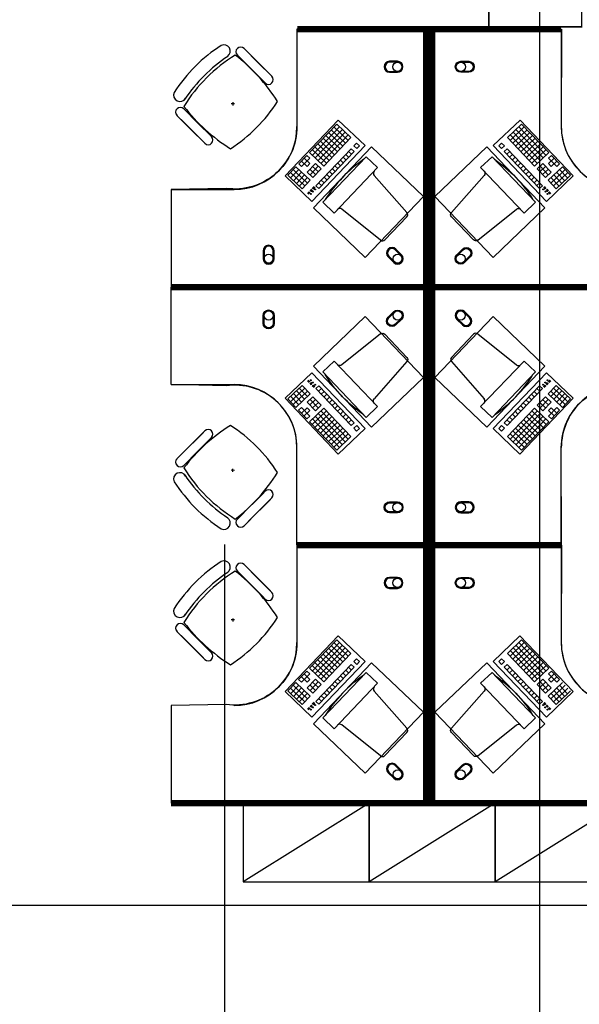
# Model space of a CAD drawing. Header units: millimetres. Extents: x -312551 to 250764, y -35891 to 59426.
# Tile 298 of 316: x 131078 to 134633, y 43382 to 49640. Entities that reach past the tile are written whole.
import ezdxf

# ---------------------------------------------------------------- set-up
doc = ezdxf.new("R2010")
doc.units = ezdxf.units.MM
doc.header["$LTSCALE"] = 2.5
for name, color, linetype in [('FO-00 - FURN$0$FURNITURE', 22, 'Continuous'), ('FO-00 - FURN$0$SP-01$0$FIT-OUT$0$FURNITURE', 22, 'Continuous'), ('NF-AS BUILT', 7, 'Continuous'), ('NF-GRIDS', 252, 'Continuous')]:
    doc.layers.add(name, color=color, linetype=linetype)

# ---------------------------------------------------------------- blocks, each defined once
blk = doc.blocks.new('FO-00 - FURN$0$SP-01$0$FIT-OUT$0$PC')
at = {"layer": 'FO-00 - FURN$0$SP-01$0$FIT-OUT$0$FURNITURE', "linetype": 'Continuous'}
for p, q in [((241.8, -93.1), (98, -236.8)), ((268.8, -92), (509.4, -294.6)), ((96.9, -263.9), (299.5, -504.5))]:
    blk.add_line(p, q, dxfattribs=at)
blk.add_lwpolyline([(276, -553.9), (346.7, -624.6), (629.5, -341.8), (558.8, -271)], close=True, dxfattribs=at)
for centre, radius, start, end in [((255.9, -107.2), 20, 49.89909, 135), ((112.2, -251), 20, 135, 220.10091), ((522.3, -279.3), 20, 229.89909, 315), ((-109.9, 114.8), 864, 303.17791, 326.82209), ((284.2, -517.4), 20, 315, 40.10091)]:
    blk.add_arc(centre, radius, start, end, dxfattribs=at)
blk = doc.blocks.new('FO-00 - FURN$0$cab-800')
at = {"layer": 'FO-00 - FURN$0$FURNITURE', "color": 9}
blk.add_line((0, 0), (800, 500), dxfattribs=at)
at = {"layer": 'FO-00 - FURN$0$FURNITURE'}
blk.add_lwpolyline([(0, 0), (800, 0), (800, 500), (0, 500)], close=True, dxfattribs=at)
blk = doc.blocks.new('A$C460568ED')
at = {"layer": 'FO-00 - FURN$0$FURNITURE', "rotation": 177.6335556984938}
for p in [(820, 565.6), (1619.3, 532.6), (2418.6, 499.6)]:
    blk.add_blockref('FO-00 - FURN$0$cab-800', p, dxfattribs=at)

msp = doc.modelspace()

# ---------------------------------------------------------------- linework, layer by layer
at = {"layer": 'FO-00 - FURN$0$FURNITURE'}
for p, q in [((132839.5, 49560.5, 0), (132839.5, 48960.5, 0)), ((134518.6, 49560.5, 0), (134518.6, 48960.5, 0)), ((132503.1, 49457.3, 0), (132591.7, 49368.7, 0)), ((132399.1, 49406.9, 0), (132399.2, 49406.8, 0)), ((132460.7, 49414.8, 0), (132549.3, 49326.2, 0)), ((132628.2, 49247.4, 0), (132486.8, 49388.8, 0)), ((132670.6, 49289.8, 0), (132529.2, 49431.2, 0)), ((132637.9, 49237.6, 0), (132549.3, 49326.2, 0)), ((132680.3, 49280.1, 0), (132591.7, 49368.7, 0)), ((132119.8, 49073.9, 0), (132208.4, 48985.3, 0)), ((132441.7, 49105.4, 0), (132421.7, 49104.4, 0)), ((132432.2, 49114.9, 0), (132431.2, 49094.9, 0)), ((132077.3, 49031.5, 0), (132165.9, 48942.9, 0)), ((132244.8, 48864, 0), (132103.4, 49005.4, 0)), ((132763.6, 48647.2, 0), (133101.9, 49001.7, 0)), ((133101.9, 49001.7, 0), (133271.9, 48839.5, 0)), ((133101.9, 49001.7, 0), (133271.9, 48839.5, 0)), ((133101.9, 49001.7, 0), (133271.9, 48839.5, 0)), ((134256.2, 49001.7, 0), (134086.2, 48839.5, 0)), ((134256.2, 49001.7, 0), (134086.2, 48839.5, 0)), ((134256.2, 49001.7, 0), (134086.2, 48839.5, 0)), ((134594.5, 48647.2, 0), (134256.2, 49001.7, 0)), ((132254.5, 48854.3, 0), (132165.9, 48942.9, 0)), ((132297, 48896.7, 0), (132208.4, 48985.3, 0)), ((133091.9, 48976.8, 0), (132919.3, 48795.9, 0)), ((133110, 48959.5, 0), (132937.4, 48778.6, 0)), ((133128.1, 48942.2, 0), (132955.5, 48761.4, 0)), ((133057.4, 48940.6, 0), (133147.8, 48854.3, 0)), ((133074.6, 48958.7, 0), (133165.1, 48872.4, 0)), ((133091.9, 48976.8, 0), (133182.3, 48890.5, 0)), ((133091.9, 48976.8, 0), (133182.3, 48890.5, 0)), ((133091.9, 48976.8, 0), (133182.3, 48890.5, 0)), ((134266.2, 48976.8, 0), (134175.8, 48890.5, 0)), ((134266.2, 48976.8, 0), (134175.8, 48890.5, 0)), ((134266.2, 48976.8, 0), (134175.8, 48890.5, 0)), ((134283.5, 48958.7, 0), (134193, 48872.4, 0)), ((134300.7, 48940.6, 0), (134210.3, 48854.3, 0)), ((134230, 48942.2, 0), (134402.6, 48761.4, 0)), ((134248.1, 48959.5, 0), (134420.7, 48778.6, 0)), ((134266.2, 48976.8, 0), (134438.8, 48795.9, 0)), ((133146.2, 48925, 0), (132973.6, 48744.1, 0)), ((133164.2, 48907.7, 0), (132991.7, 48726.9, 0)), ((133005.6, 48886.3, 0), (133096, 48800, 0)), ((133182.3, 48890.5, 0), (133009.7, 48709.6, 0)), ((133022.9, 48904.4, 0), (133113.3, 48818.1, 0)), ((133040.1, 48922.5, 0), (133130.6, 48836.2, 0)), ((134175.8, 48890.5, 0), (134348.4, 48709.6, 0)), ((134193.9, 48907.7, 0), (134366.4, 48726.9, 0)), ((134211.9, 48925, 0), (134384.5, 48744.1, 0)), ((134318, 48922.5, 0), (134227.5, 48836.2, 0)), ((134335.2, 48904.4, 0), (134244.8, 48818.1, 0)), ((134352.5, 48886.3, 0), (134262.1, 48800, 0)), ((133271.9, 48839.5, 0), (132933.7, 48485, 0)), ((132936.6, 48814, 0), (133027, 48727.7, 0)), ((132953.8, 48832.1, 0), (133044.3, 48745.8, 0)), ((133184, 48819.8, 0), (132959.6, 48584.6, 0)), ((132971.1, 48850.1, 0), (133061.5, 48763.9, 0)), ((132988.3, 48868.2, 0), (133078.8, 48781.9, 0)), ((133184, 48819.8, 0), (133202.1, 48802.5, 0)), ((133218.5, 48855.9, 0), (133201.2, 48837.9, 0)), ((133201.2, 48837.9, 0), (133219.3, 48820.6, 0)), ((133218.5, 48855.9, 0), (133236.6, 48838.7, 0)), ((133218.5, 48855.9, 0), (133236.6, 48838.7, 0)), ((133218.5, 48855.9, 0), (133236.6, 48838.7, 0)), ((133236.6, 48838.7, 0), (133219.3, 48820.6, 0)), ((134086.2, 48839.5, 0), (134424.4, 48485, 0)), ((134139.6, 48855.9, 0), (134121.5, 48838.7, 0)), ((134139.6, 48855.9, 0), (134121.5, 48838.7, 0)), ((134139.6, 48855.9, 0), (134121.5, 48838.7, 0)), ((134121.5, 48838.7, 0), (134138.8, 48820.6, 0)), ((134156.9, 48837.9, 0), (134138.8, 48820.6, 0)), ((134139.6, 48855.9, 0), (134156.9, 48837.9, 0)), ((134174.1, 48819.8, 0), (134156, 48802.5, 0)), ((134174.1, 48819.8, 0), (134398.5, 48584.6, 0)), ((134369.8, 48868.2, 0), (134279.3, 48781.9, 0)), ((134387, 48850.1, 0), (134296.6, 48763.9, 0)), ((134404.3, 48832.1, 0), (134313.8, 48745.8, 0)), ((134421.5, 48814, 0), (134331.1, 48727.7, 0)), ((132902.1, 48777.8, 0), (132850.3, 48723.5, 0)), ((132920.1, 48760.5, 0), (132868.4, 48706.3, 0)), ((132884.8, 48759.7, 0), (132921, 48725.2, 0)), ((132902.1, 48777.8, 0), (132920.1, 48760.5, 0)), ((132919.3, 48795.9, 0), (133009.7, 48709.6, 0)), ((133202.1, 48802.5, 0), (132977.7, 48567.4, 0)), ((133132.2, 48765.5, 0), (133150.3, 48748.2, 0)), ((133149.5, 48783.6, 0), (133167.6, 48766.3, 0)), ((133166.7, 48801.7, 0), (133184.8, 48784.4, 0)), ((134156, 48802.5, 0), (134380.4, 48567.4, 0)), ((134191.4, 48801.7, 0), (134173.3, 48784.4, 0)), ((134208.6, 48783.6, 0), (134190.5, 48766.3, 0)), ((134225.9, 48765.5, 0), (134207.8, 48748.2, 0)), ((134438.8, 48795.9, 0), (134348.4, 48709.6, 0)), ((134473.3, 48759.7, 0), (134437.1, 48725.2, 0)), ((134456.1, 48777.8, 0), (134438, 48760.5, 0)), ((134438, 48760.5, 0), (134489.7, 48706.3, 0)), ((134456.1, 48777.8, 0), (134507.8, 48723.5, 0)), ((132833, 48705.5, 0), (132781.2, 48651.2, 0)), ((132851.1, 48688.2, 0), (132799.3, 48633.9, 0)), ((132815.8, 48687.4, 0), (132888.1, 48618.3, 0)), ((132833, 48705.5, 0), (132923.4, 48619.2, 0)), ((132850.3, 48723.5, 0), (132868.4, 48706.3, 0)), ((132867.5, 48741.6, 0), (132903.7, 48707.1, 0)), ((132921, 48725.2, 0), (132903.7, 48707.1, 0)), ((132956.3, 48726, 0), (132904.5, 48671.8, 0)), ((132921.8, 48689.9, 0), (132958, 48655.3, 0)), ((132974.4, 48708.8, 0), (132922.6, 48654.5, 0)), ((132939.1, 48707.9, 0), (132975.2, 48673.4, 0)), ((132992.5, 48691.5, 0), (132940.7, 48637.2, 0)), ((132956.3, 48726, 0), (132992.5, 48691.5, 0)), ((133063.2, 48693.2, 0), (133081.3, 48675.9, 0)), ((133080.4, 48711.2, 0), (133098.5, 48694, 0)), ((133097.7, 48729.3, 0), (133115.8, 48712.1, 0)), ((133115, 48747.4, 0), (133133, 48730.2, 0)), ((134243.2, 48747.4, 0), (134225.1, 48730.2, 0)), ((134260.4, 48729.3, 0), (134242.3, 48712.1, 0)), ((134277.7, 48711.2, 0), (134259.6, 48694, 0)), ((134294.9, 48693.2, 0), (134276.8, 48675.9, 0)), ((134401.8, 48726, 0), (134365.6, 48691.5, 0)), ((134365.6, 48691.5, 0), (134417.4, 48637.2, 0)), ((134419.1, 48707.9, 0), (134382.9, 48673.4, 0)), ((134383.7, 48708.8, 0), (134435.5, 48654.5, 0)), ((134436.3, 48689.9, 0), (134400.1, 48655.3, 0)), ((134401.8, 48726, 0), (134453.6, 48671.8, 0)), ((134525.1, 48705.5, 0), (134434.7, 48619.2, 0)), ((134437.1, 48725.2, 0), (134454.4, 48707.1, 0)), ((134490.6, 48741.6, 0), (134454.4, 48707.1, 0)), ((134542.4, 48687.4, 0), (134470, 48618.3, 0)), ((134507.8, 48723.5, 0), (134489.7, 48706.3, 0)), ((134507, 48688.2, 0), (134558.8, 48633.9, 0)), ((134525.1, 48705.5, 0), (134576.9, 48651.2, 0)), ((132933.7, 48485, 0), (132763.6, 48647.2, 0)), ((132781.2, 48651.2, 0), (132853.6, 48582.2, 0)), ((132798.5, 48669.3, 0), (132870.8, 48600.2, 0)), ((132869.2, 48670.9, 0), (132817.4, 48616.7, 0)), ((132887.3, 48653.7, 0), (132835.5, 48599.4, 0)), ((132887.3, 48653.7, 0), (132835.5, 48599.4, 0)), ((132905.4, 48636.4, 0), (132853.6, 48582.2, 0)), ((132905.4, 48636.4, 0), (132853.6, 48582.2, 0)), ((132870, 48635.6, 0), (132906.2, 48601.1, 0)), ((132904.5, 48671.8, 0), (132940.7, 48637.2, 0)), ((133011.4, 48638.9, 0), (133029.5, 48621.6, 0)), ((133028.7, 48657, 0), (133046.7, 48639.7, 0)), ((133045.9, 48675.1, 0), (133064, 48657.8, 0)), ((134312.2, 48675.1, 0), (134294.1, 48657.8, 0)), ((134329.4, 48657, 0), (134311.4, 48639.7, 0)), ((134346.7, 48638.9, 0), (134328.6, 48621.6, 0)), ((134453.6, 48671.8, 0), (134417.4, 48637.2, 0)), ((134424.4, 48485, 0), (134594.5, 48647.2, 0)), ((134488.1, 48635.6, 0), (134451.9, 48601.1, 0)), ((134452.7, 48636.4, 0), (134504.5, 48582.2, 0)), ((134452.7, 48636.4, 0), (134504.5, 48582.2, 0)), ((134470.8, 48653.7, 0), (134522.6, 48599.4, 0)), ((134470.8, 48653.7, 0), (134522.6, 48599.4, 0)), ((134559.6, 48669.3, 0), (134487.3, 48600.2, 0)), ((134488.9, 48670.9, 0), (134540.7, 48616.7, 0)), ((134576.9, 48651.2, 0), (134504.5, 48582.2, 0)), ((132835.5, 48599.4, 0), (132871.7, 48564.9, 0)), ((132852.8, 48617.5, 0), (132888.9, 48583, 0)), ((132923.4, 48619.2, 0), (132871.7, 48564.9, 0)), ((132932, 48561.9, 0), (132922.4, 48551.8, 0)), ((132948, 48578.9, 0), (132937, 48567.4, 0)), ((132949.4, 48577.6, 0), (132938.4, 48566, 0)), ((132950.9, 48576.2, 0), (132939.9, 48564.7, 0)), ((132952.3, 48574.8, 0), (132941.3, 48563.3, 0)), ((132959.6, 48584.6, 0), (132977.7, 48567.4, 0)), ((132976.9, 48602.7, 0), (132995, 48585.5, 0)), ((132994.1, 48620.8, 0), (133012.2, 48603.6, 0)), ((134364, 48620.8, 0), (134345.9, 48603.6, 0)), ((134381.2, 48602.7, 0), (134363.1, 48585.5, 0)), ((134398.5, 48584.6, 0), (134380.4, 48567.4, 0)), ((134405.8, 48574.8, 0), (134416.8, 48563.3, 0)), ((134407.2, 48576.2, 0), (134418.2, 48564.7, 0)), ((134408.7, 48577.6, 0), (134419.7, 48566, 0)), ((134410.1, 48578.9, 0), (134421.1, 48567.4, 0)), ((134426.1, 48561.9, 0), (134435.7, 48551.8, 0)), ((134434.7, 48619.2, 0), (134486.4, 48564.9, 0)), ((134505.4, 48617.5, 0), (134469.2, 48583, 0)), ((134522.6, 48599.4, 0), (134486.4, 48564.9, 0)), ((132039.5, 48560.5, 0), (132439.5, 48560.5, 0)), ((132917.4, 48546.6, 0), (132906.9, 48535.6, 0)), ((132918.8, 48545.2, 0), (132908.4, 48534.2, 0)), ((132920.3, 48543.8, 0), (132909.8, 48532.9, 0)), ((132921.7, 48542.4, 0), (132911.3, 48531.5, 0)), ((132933.4, 48560.5, 0), (132923.8, 48550.4, 0)), ((132934.9, 48559.1, 0), (132925.3, 48549, 0)), ((132936.3, 48557.7, 0), (132926.7, 48547.7, 0)), ((134421.8, 48557.7, 0), (134431.4, 48547.7, 0)), ((134423.2, 48559.1, 0), (134432.8, 48549, 0)), ((134424.7, 48560.5, 0), (134434.3, 48550.4, 0)), ((134436.4, 48542.4, 0), (134446.8, 48531.5, 0)), ((134437.8, 48543.8, 0), (134448.3, 48532.9, 0)), ((134439.3, 48545.2, 0), (134449.7, 48534.2, 0)), ((134440.7, 48546.6, 0), (134451.2, 48535.6, 0)), ((132933.6, 47395.9, 0), (132763.6, 47233.7, 0)), ((133271.9, 47041.4, 0), (132933.6, 47395.9, 0)), ((134086.1, 47041.4, 0), (134424.4, 47395.9, 0)), ((134424.4, 47395.9, 0), (134594.4, 47233.7, 0)), ((132039.5, 47320.5, 0), (132439.5, 47320.5, 0)), ((132835.5, 47281.5, 0), (132871.6, 47316, 0)), ((132923.4, 47261.8, 0), (132871.6, 47316, 0)), ((132917.4, 47334.4, 0), (132906.9, 47345.3, 0)), ((132918.8, 47335.7, 0), (132908.4, 47346.7, 0)), ((132920.3, 47337.1, 0), (132909.8, 47348.1, 0)), ((132921.7, 47338.5, 0), (132911.2, 47349.5, 0)), ((132932, 47319.1, 0), (132922.4, 47329.1, 0)), ((132933.4, 47320.5, 0), (132923.8, 47330.5, 0)), ((132934.9, 47321.8, 0), (132925.3, 47331.9, 0)), ((132936.3, 47323.2, 0), (132926.7, 47333.3, 0)), ((132947.9, 47302, 0), (132936.9, 47313.5, 0)), ((132949.4, 47303.4, 0), (132938.4, 47314.9, 0)), ((132950.8, 47304.7, 0), (132939.8, 47316.3, 0)), ((132952.3, 47306.1, 0), (132941.3, 47317.7, 0)), ((132959.6, 47296.3, 0), (132977.7, 47313.6, 0)), ((133202, 47078.4, 0), (132977.7, 47313.6, 0)), ((134156, 47078.4, 0), (134380.4, 47313.6, 0)), ((134398.5, 47296.3, 0), (134380.4, 47313.6, 0)), ((134405.8, 47306.1, 0), (134416.8, 47317.7, 0)), ((134407.2, 47304.7, 0), (134418.2, 47316.3, 0)), ((134408.7, 47303.4, 0), (134419.7, 47314.9, 0)), ((134410.1, 47302, 0), (134421.1, 47313.5, 0)), ((134421.8, 47323.2, 0), (134431.3, 47333.3, 0)), ((134423.2, 47321.8, 0), (134432.8, 47331.9, 0)), ((134424.6, 47320.5, 0), (134434.2, 47330.5, 0)), ((134426.1, 47319.1, 0), (134435.7, 47329.1, 0)), ((134434.6, 47261.8, 0), (134486.4, 47316, 0)), ((134436.3, 47338.5, 0), (134446.8, 47349.5, 0)), ((134437.8, 47337.1, 0), (134448.2, 47348.1, 0)), ((134439.2, 47335.7, 0), (134449.7, 47346.7, 0)), ((134440.7, 47334.4, 0), (134451.1, 47345.3, 0)), ((134522.6, 47281.5, 0), (134486.4, 47316, 0)), ((132781.2, 47229.7, 0), (132853.6, 47298.8, 0)), ((132798.5, 47211.7, 0), (132870.8, 47280.7, 0)), ((132815.7, 47193.6, 0), (132888.1, 47262.6, 0)), ((132869.2, 47210, 0), (132817.4, 47264.3, 0)), ((132833, 47175.5, 0), (132923.4, 47261.8, 0)), ((132887.2, 47227.3, 0), (132835.5, 47281.5, 0)), ((132887.2, 47227.3, 0), (132835.5, 47281.5, 0)), ((132852.7, 47263.4, 0), (132888.9, 47297.9, 0)), ((132905.3, 47244.5, 0), (132853.6, 47298.8, 0)), ((132905.3, 47244.5, 0), (132853.6, 47298.8, 0)), ((132870, 47245.3, 0), (132906.2, 47279.9, 0)), ((133184, 47061.2, 0), (132959.6, 47296.3, 0)), ((132976.8, 47278.2, 0), (132994.9, 47295.5, 0)), ((132994.1, 47260.1, 0), (133012.2, 47277.4, 0)), ((133011.4, 47242, 0), (133029.5, 47259.3, 0)), ((134174.1, 47061.2, 0), (134398.5, 47296.3, 0)), ((134346.7, 47242, 0), (134328.6, 47259.3, 0)), ((134363.9, 47260.1, 0), (134345.9, 47277.4, 0)), ((134381.2, 47278.2, 0), (134363.1, 47295.5, 0)), ((134525.1, 47175.5, 0), (134434.6, 47261.8, 0)), ((134488.1, 47245.3, 0), (134451.9, 47279.9, 0)), ((134452.7, 47244.5, 0), (134504.5, 47298.8, 0)), ((134452.7, 47244.5, 0), (134504.5, 47298.8, 0)), ((134505.3, 47263.4, 0), (134469.1, 47297.9, 0)), ((134542.3, 47193.6, 0), (134470, 47262.6, 0)), ((134470.8, 47227.3, 0), (134522.6, 47281.5, 0)), ((134470.8, 47227.3, 0), (134522.6, 47281.5, 0)), ((134559.6, 47211.7, 0), (134487.2, 47280.7, 0)), ((134488.9, 47210, 0), (134540.7, 47264.3, 0)), ((134576.8, 47229.7, 0), (134504.5, 47298.8, 0)), ((132763.6, 47233.7, 0), (133101.9, 46879.2, 0)), ((132833, 47175.5, 0), (132781.2, 47229.7, 0)), ((132851.1, 47192.7, 0), (132799.3, 47247, 0)), ((132904.5, 47209.2, 0), (132940.7, 47243.7, 0)), ((132956.3, 47154.9, 0), (132904.5, 47209.2, 0)), ((132921.8, 47191.1, 0), (132957.9, 47225.6, 0)), ((132974.4, 47172.2, 0), (132922.6, 47226.4, 0)), ((132939, 47173, 0), (132975.2, 47207.5, 0)), ((132992.5, 47189.4, 0), (132940.7, 47243.7, 0)), ((132956.3, 47154.9, 0), (132992.5, 47189.4, 0)), ((133028.6, 47223.9, 0), (133046.7, 47241.2, 0)), ((133045.9, 47205.9, 0), (133064, 47223.1, 0)), ((133063.1, 47187.8, 0), (133081.2, 47205, 0)), ((133080.4, 47169.7, 0), (133098.5, 47186.9, 0)), ((134594.4, 47233.7, 0), (134256.1, 46879.2, 0)), ((134277.6, 47169.7, 0), (134259.6, 47186.9, 0)), ((134294.9, 47187.8, 0), (134276.8, 47205, 0)), ((134312.2, 47205.9, 0), (134294.1, 47223.1, 0)), ((134329.4, 47223.9, 0), (134311.3, 47241.2, 0)), ((134365.6, 47189.4, 0), (134417.4, 47243.7, 0)), ((134401.8, 47154.9, 0), (134365.6, 47189.4, 0)), ((134419, 47173, 0), (134382.9, 47207.5, 0)), ((134383.7, 47172.2, 0), (134435.5, 47226.4, 0)), ((134436.3, 47191.1, 0), (134400.1, 47225.6, 0)), ((134401.8, 47154.9, 0), (134453.5, 47209.2, 0)), ((134453.5, 47209.2, 0), (134417.4, 47243.7, 0)), ((134507, 47192.7, 0), (134558.8, 47247, 0)), ((134525.1, 47175.5, 0), (134576.8, 47229.7, 0)), ((132850.2, 47157.4, 0), (132868.3, 47174.7, 0)), ((132902, 47103.1, 0), (132850.2, 47157.4, 0)), ((132867.5, 47139.3, 0), (132903.7, 47173.8, 0)), ((132920.1, 47120.4, 0), (132868.3, 47174.7, 0)), ((132884.8, 47121.2, 0), (132920.9, 47155.7, 0)), ((132920.9, 47155.7, 0), (132903.7, 47173.8, 0)), ((132919.3, 47085, 0), (133009.7, 47171.3, 0)), ((132936.5, 47067, 0), (133027, 47153.3, 0)), ((132953.8, 47048.9, 0), (133044.2, 47135.2, 0)), ((133146.1, 46956, 0), (132973.5, 47136.8, 0)), ((133164.2, 46973.2, 0), (132991.6, 47154.1, 0)), ((133182.3, 46990.5, 0), (133009.7, 47171.3, 0)), ((133097.7, 47151.6, 0), (133115.8, 47168.9, 0)), ((133114.9, 47133.5, 0), (133133, 47150.8, 0)), ((133132.2, 47115.4, 0), (133150.3, 47132.7, 0)), ((134175.7, 46990.5, 0), (134348.3, 47171.3, 0)), ((134193.8, 46973.2, 0), (134366.4, 47154.1, 0)), ((134225.9, 47115.4, 0), (134207.8, 47132.7, 0)), ((134211.9, 46956, 0), (134384.5, 47136.8, 0)), ((134243.1, 47133.5, 0), (134225, 47150.8, 0)), ((134260.4, 47151.6, 0), (134242.3, 47168.9, 0)), ((134404.2, 47048.9, 0), (134313.8, 47135.2, 0)), ((134421.5, 47067, 0), (134331.1, 47153.3, 0)), ((134438.8, 47085, 0), (134348.3, 47171.3, 0)), ((134437.1, 47155.7, 0), (134454.4, 47173.8, 0)), ((134473.3, 47121.2, 0), (134437.1, 47155.7, 0)), ((134437.9, 47120.4, 0), (134489.7, 47174.7, 0)), ((134490.5, 47139.3, 0), (134454.4, 47173.8, 0)), ((134456, 47103.1, 0), (134507.8, 47157.4, 0)), ((134507.8, 47157.4, 0), (134489.7, 47174.7, 0)), ((132902, 47103.1, 0), (132920.1, 47120.4, 0)), ((133091.9, 46904.2, 0), (132919.3, 47085, 0)), ((133110, 46921.4, 0), (132937.4, 47102.3, 0)), ((133128, 46938.7, 0), (132955.5, 47119.6, 0)), ((132971.1, 47030.8, 0), (133061.5, 47117.1, 0)), ((132988.3, 47012.7, 0), (133078.8, 47099, 0)), ((133005.6, 46994.6, 0), (133096, 47080.9, 0)), ((133022.8, 46976.5, 0), (133113.3, 47062.8, 0)), ((133149.4, 47097.3, 0), (133167.5, 47114.6, 0)), ((133166.7, 47079.3, 0), (133184.8, 47096.5, 0)), ((133184, 47061.2, 0), (133202, 47078.4, 0)), ((133201.2, 47043.1, 0), (133219.3, 47060.3, 0)), ((133236.6, 47042.3, 0), (133219.3, 47060.3, 0)), ((134121.5, 47042.3, 0), (134138.7, 47060.3, 0)), ((134156.8, 47043.1, 0), (134138.7, 47060.3, 0)), ((134174.1, 47061.2, 0), (134156, 47078.4, 0)), ((134191.3, 47079.3, 0), (134173.3, 47096.5, 0)), ((134208.6, 47097.3, 0), (134190.5, 47114.6, 0)), ((134230, 46938.7, 0), (134402.6, 47119.6, 0)), ((134335.2, 46976.5, 0), (134244.8, 47062.8, 0)), ((134248.1, 46921.4, 0), (134420.7, 47102.3, 0)), ((134352.5, 46994.6, 0), (134262, 47080.9, 0)), ((134266.2, 46904.2, 0), (134438.8, 47085, 0)), ((134369.7, 47012.7, 0), (134279.3, 47099, 0)), ((134387, 47030.8, 0), (134296.6, 47117.1, 0)), ((134456, 47103.1, 0), (134437.9, 47120.4, 0)), ((132244.8, 47016.9, 0), (132103.4, 46875.5, 0)), ((132254.5, 47026.7, 0), (132165.9, 46938.1, 0)), ((133040.1, 46958.4, 0), (133130.5, 47044.7, 0)), ((133057.4, 46940.4, 0), (133147.8, 47026.7, 0)), ((133074.6, 46922.3, 0), (133165, 47008.6, 0)), ((133101.9, 46879.2, 0), (133271.9, 47041.4, 0)), ((133101.9, 46879.2, 0), (133271.9, 47041.4, 0)), ((133101.9, 46879.2, 0), (133271.9, 47041.4, 0)), ((133218.5, 47025, 0), (133201.2, 47043.1, 0)), ((133218.5, 47025, 0), (133236.6, 47042.3, 0)), ((133218.5, 47025, 0), (133236.6, 47042.3, 0)), ((133218.5, 47025, 0), (133236.6, 47042.3, 0)), ((134256.1, 46879.2, 0), (134086.1, 47041.4, 0)), ((134256.1, 46879.2, 0), (134086.1, 47041.4, 0)), ((134256.1, 46879.2, 0), (134086.1, 47041.4, 0)), ((134139.6, 47025, 0), (134121.5, 47042.3, 0)), ((134139.6, 47025, 0), (134121.5, 47042.3, 0)), ((134139.6, 47025, 0), (134121.5, 47042.3, 0)), ((134139.6, 47025, 0), (134156.8, 47043.1, 0)), ((134283.4, 46922.3, 0), (134193, 47008.6, 0)), ((134300.7, 46940.4, 0), (134210.3, 47026.7, 0)), ((134318, 46958.4, 0), (134227.5, 47044.7, 0)), ((132077.3, 46849.5, 0), (132165.9, 46938.1, 0)), ((132297, 46984.2, 0), (132208.4, 46895.6, 0)), ((133091.9, 46904.2, 0), (133182.3, 46990.5, 0)), ((133091.9, 46904.2, 0), (133182.3, 46990.5, 0)), ((133091.9, 46904.2, 0), (133182.3, 46990.5, 0)), ((134266.2, 46904.2, 0), (134175.7, 46990.5, 0)), ((134266.2, 46904.2, 0), (134175.7, 46990.5, 0)), ((134266.2, 46904.2, 0), (134175.7, 46990.5, 0)), ((132119.8, 46807, 0), (132208.4, 46895.6, 0)), ((132839.5, 46320.5, 0), (132839.5, 46920.5, 0)), ((134518.6, 46320.5, 0), (134518.6, 46920.5, 0)), ((132441.7, 46775.5, 0), (132421.7, 46776.5, 0)), ((132432.2, 46766, 0), (132431.2, 46786, 0)), ((132628.2, 46633.6, 0), (132486.8, 46492.1, 0)), ((132637.9, 46643.3, 0), (132549.3, 46554.7, 0)), ((132670.6, 46591.1, 0), (132529.2, 46449.7, 0)), ((132680.3, 46600.9, 0), (132591.7, 46512.3, 0)), ((132460.7, 46466.1, 0), (132549.3, 46554.7, 0)), ((132503.1, 46423.7, 0), (132591.7, 46512.3, 0)), ((132399.1, 46474, 0), (132399.2, 46474.2, 0)), ((132839.5, 46280.7, 0), (132839.5, 45680.7, 0)), ((134518.6, 46280.7, 0), (134518.6, 45680.7, 0)), ((132399.1, 46127.1, 0), (132399.2, 46127, 0)), ((132460.7, 46135, 0), (132549.3, 46046.4, 0)), ((132503.1, 46177.5, 0), (132591.7, 46088.9, 0)), ((132670.6, 46010, 0), (132529.2, 46151.4, 0)), ((132628.2, 45967.6, 0), (132486.8, 46109, 0)), ((132680.3, 46000.3, 0), (132591.7, 46088.9, 0)), ((132637.9, 45957.8, 0), (132549.3, 46046.4, 0)), ((132441.7, 45825.6, 0), (132421.7, 45824.6, 0)), ((132432.2, 45835.1, 0), (132431.2, 45815.1, 0)), ((132077.3, 45751.7, 0), (132165.9, 45663.1, 0)), ((132119.8, 45794.1, 0), (132208.4, 45705.5, 0)), ((132244.8, 45584.2, 0), (132103.4, 45725.6, 0)), ((132297, 45616.9, 0), (132208.4, 45705.5, 0)), ((132763.6, 45369.4, 0), (133101.9, 45723.9, 0)), ((133091.9, 45698.9, 0), (132919.3, 45518, 0)), ((133091.9, 45698.9, 0), (133182.3, 45612.6, 0)), ((133091.9, 45698.9, 0), (133182.3, 45612.6, 0)), ((133091.9, 45698.9, 0), (133182.3, 45612.6, 0)), ((133101.9, 45723.9, 0), (133271.9, 45561.6, 0)), ((133101.9, 45723.9, 0), (133271.9, 45561.6, 0)), ((133101.9, 45723.9, 0), (133271.9, 45561.6, 0)), ((134256.1, 45723.9, 0), (134086.1, 45561.6, 0)), ((134256.1, 45723.9, 0), (134086.1, 45561.6, 0)), ((134256.1, 45723.9, 0), (134086.1, 45561.6, 0)), ((134266.2, 45698.9, 0), (134175.7, 45612.6, 0)), ((134266.2, 45698.9, 0), (134175.7, 45612.6, 0)), ((134266.2, 45698.9, 0), (134175.7, 45612.6, 0)), ((134594.4, 45369.4, 0), (134256.1, 45723.9, 0)), ((134266.2, 45698.9, 0), (134438.8, 45518, 0)), ((132254.5, 45574.5, 0), (132165.9, 45663.1, 0)), ((133110, 45681.6, 0), (132937.4, 45500.7, 0)), ((133128, 45664.3, 0), (132955.5, 45483.5, 0)), ((133146.1, 45647.1, 0), (132973.5, 45466.2, 0)), ((133164.2, 45629.8, 0), (132991.6, 45449, 0)), ((133022.8, 45626.5, 0), (133113.3, 45540.2, 0)), ((133040.1, 45644.6, 0), (133130.5, 45558.3, 0)), ((133057.4, 45662.7, 0), (133147.8, 45576.4, 0)), ((133074.6, 45680.8, 0), (133165, 45594.5, 0)), ((134283.4, 45680.8, 0), (134193, 45594.5, 0)), ((134193.8, 45629.8, 0), (134366.4, 45449, 0)), ((134300.7, 45662.7, 0), (134210.3, 45576.4, 0)), ((134211.9, 45647.1, 0), (134384.5, 45466.2, 0)), ((134318, 45644.6, 0), (134227.5, 45558.3, 0)), ((134230, 45664.3, 0), (134402.6, 45483.5, 0)), ((134335.2, 45626.5, 0), (134244.8, 45540.2, 0)), ((134248.1, 45681.6, 0), (134420.7, 45500.7, 0)), ((133271.9, 45561.6, 0), (132933.6, 45207.1, 0)), ((132971.1, 45572.3, 0), (133061.5, 45486, 0)), ((132988.3, 45590.3, 0), (133078.8, 45504, 0)), ((133005.6, 45608.4, 0), (133096, 45522.1, 0)), ((133182.3, 45612.6, 0), (133009.7, 45431.7, 0)), ((133218.5, 45578, 0), (133201.2, 45560, 0)), ((133201.2, 45560, 0), (133219.3, 45542.7, 0)), ((133218.5, 45578, 0), (133236.6, 45560.8, 0)), ((133218.5, 45578, 0), (133236.6, 45560.8, 0)), ((133218.5, 45578, 0), (133236.6, 45560.8, 0)), ((133236.6, 45560.8, 0), (133219.3, 45542.7, 0)), ((134086.1, 45561.6, 0), (134424.4, 45207.1, 0)), ((134139.6, 45578, 0), (134121.5, 45560.8, 0)), ((134139.6, 45578, 0), (134121.5, 45560.8, 0)), ((134139.6, 45578, 0), (134121.5, 45560.8, 0)), ((134121.5, 45560.8, 0), (134138.7, 45542.7, 0)), ((134156.8, 45560, 0), (134138.7, 45542.7, 0)), ((134139.6, 45578, 0), (134156.8, 45560, 0)), ((134175.7, 45612.6, 0), (134348.3, 45431.7, 0)), ((134352.5, 45608.4, 0), (134262, 45522.1, 0)), ((134369.7, 45590.3, 0), (134279.3, 45504, 0)), ((134387, 45572.3, 0), (134296.6, 45486, 0)), ((132902, 45499.9, 0), (132850.2, 45445.7, 0)), ((132902, 45499.9, 0), (132920.1, 45482.7, 0)), ((132919.3, 45518, 0), (133009.7, 45431.7, 0)), ((132936.5, 45536.1, 0), (133027, 45449.8, 0)), ((132953.8, 45554.2, 0), (133044.2, 45467.9, 0)), ((133184, 45541.9, 0), (132959.6, 45306.7, 0)), ((133202, 45524.6, 0), (132977.7, 45289.5, 0)), ((133149.4, 45505.7, 0), (133167.5, 45488.4, 0)), ((133166.7, 45523.8, 0), (133184.8, 45506.5, 0)), ((133184, 45541.9, 0), (133202, 45524.6, 0)), ((134174.1, 45541.9, 0), (134156, 45524.6, 0)), ((134156, 45524.6, 0), (134380.4, 45289.5, 0)), ((134191.3, 45523.8, 0), (134173.3, 45506.5, 0)), ((134174.1, 45541.9, 0), (134398.5, 45306.7, 0)), ((134208.6, 45505.7, 0), (134190.5, 45488.4, 0)), ((134404.2, 45554.2, 0), (134313.8, 45467.9, 0)), ((134421.5, 45536.1, 0), (134331.1, 45449.8, 0)), ((134438.8, 45518, 0), (134348.3, 45431.7, 0)), ((134456, 45499.9, 0), (134437.9, 45482.7, 0)), ((134456, 45499.9, 0), (134507.8, 45445.7, 0)), ((132850.2, 45445.7, 0), (132868.3, 45428.4, 0)), ((132867.5, 45463.7, 0), (132903.7, 45429.2, 0)), ((132920.1, 45482.7, 0), (132868.3, 45428.4, 0)), ((132884.8, 45481.8, 0), (132920.9, 45447.3, 0)), ((132920.9, 45447.3, 0), (132903.7, 45429.2, 0)), ((132956.3, 45448.1, 0), (132904.5, 45393.9, 0)), ((132956.3, 45448.1, 0), (132992.5, 45413.6, 0)), ((133080.4, 45433.4, 0), (133098.5, 45416.1, 0)), ((133097.7, 45451.4, 0), (133115.8, 45434.2, 0)), ((133114.9, 45469.5, 0), (133133, 45452.3, 0)), ((133132.2, 45487.6, 0), (133150.3, 45470.4, 0)), ((134225.9, 45487.6, 0), (134207.8, 45470.4, 0)), ((134243.1, 45469.5, 0), (134225, 45452.3, 0)), ((134260.4, 45451.4, 0), (134242.3, 45434.2, 0)), ((134277.6, 45433.4, 0), (134259.6, 45416.1, 0)), ((134401.8, 45448.1, 0), (134365.6, 45413.6, 0)), ((134401.8, 45448.1, 0), (134453.5, 45393.9, 0)), ((134473.3, 45481.8, 0), (134437.1, 45447.3, 0)), ((134437.1, 45447.3, 0), (134454.4, 45429.2, 0)), ((134437.9, 45482.7, 0), (134489.7, 45428.4, 0)), ((134490.5, 45463.7, 0), (134454.4, 45429.2, 0)), ((134507.8, 45445.7, 0), (134489.7, 45428.4, 0)), ((132833, 45427.6, 0), (132781.2, 45373.3, 0)), ((132781.2, 45373.3, 0), (132853.6, 45304.3, 0)), ((132798.5, 45391.4, 0), (132870.8, 45322.4, 0)), ((132851.1, 45410.3, 0), (132799.3, 45356, 0)), ((132815.7, 45409.5, 0), (132888.1, 45340.4, 0)), ((132869.2, 45393, 0), (132817.4, 45338.8, 0)), ((132833, 45427.6, 0), (132923.4, 45341.3, 0)), ((132887.2, 45375.8, 0), (132835.5, 45321.5, 0)), ((132887.2, 45375.8, 0), (132835.5, 45321.5, 0)), ((132904.5, 45393.9, 0), (132940.7, 45359.4, 0)), ((132921.8, 45412, 0), (132957.9, 45377.4, 0)), ((132974.4, 45430.9, 0), (132922.6, 45376.6, 0)), ((132939, 45430, 0), (132975.2, 45395.5, 0)), ((132992.5, 45413.6, 0), (132940.7, 45359.4, 0)), ((133028.6, 45379.1, 0), (133046.7, 45361.8, 0)), ((133045.9, 45397.2, 0), (133064, 45379.9, 0)), ((133063.1, 45415.3, 0), (133081.2, 45398, 0)), ((134294.9, 45415.3, 0), (134276.8, 45398, 0)), ((134312.2, 45397.2, 0), (134294.1, 45379.9, 0)), ((134329.4, 45379.1, 0), (134311.3, 45361.8, 0)), ((134365.6, 45413.6, 0), (134417.4, 45359.4, 0)), ((134419, 45430, 0), (134382.9, 45395.5, 0)), ((134383.7, 45430.9, 0), (134435.5, 45376.6, 0)), ((134436.3, 45412, 0), (134400.1, 45377.4, 0)), ((134453.5, 45393.9, 0), (134417.4, 45359.4, 0)), ((134525.1, 45427.6, 0), (134434.6, 45341.3, 0)), ((134542.3, 45409.5, 0), (134470, 45340.4, 0)), ((134470.8, 45375.8, 0), (134522.6, 45321.5, 0)), ((134470.8, 45375.8, 0), (134522.6, 45321.5, 0)), ((134559.6, 45391.4, 0), (134487.2, 45322.4, 0)), ((134488.9, 45393, 0), (134540.7, 45338.8, 0)), ((134576.8, 45373.3, 0), (134504.5, 45304.3, 0)), ((134507, 45410.3, 0), (134558.8, 45356, 0)), ((132933.6, 45207.1, 0), (132763.6, 45369.4, 0)), ((132835.5, 45321.5, 0), (132871.6, 45287, 0)), ((132852.7, 45339.6, 0), (132888.9, 45305.1, 0)), ((132905.3, 45358.5, 0), (132853.6, 45304.3, 0)), ((132905.3, 45358.5, 0), (132853.6, 45304.3, 0)), ((132870, 45357.7, 0), (132906.2, 45323.2, 0)), ((132923.4, 45341.3, 0), (132871.6, 45287, 0)), ((132976.8, 45324.8, 0), (132994.9, 45307.6, 0)), ((132994.1, 45342.9, 0), (133012.2, 45325.7, 0)), ((133011.4, 45361, 0), (133029.5, 45343.7, 0)), ((134346.7, 45361, 0), (134328.6, 45343.7, 0)), ((134363.9, 45342.9, 0), (134345.9, 45325.7, 0)), ((134381.2, 45324.8, 0), (134363.1, 45307.6, 0)), ((134424.4, 45207.1, 0), (134594.4, 45369.4, 0)), ((134434.6, 45341.3, 0), (134486.4, 45287, 0)), ((134488.1, 45357.7, 0), (134451.9, 45323.2, 0)), ((134452.7, 45358.5, 0), (134504.5, 45304.3, 0)), ((134452.7, 45358.5, 0), (134504.5, 45304.3, 0)), ((134505.3, 45339.6, 0), (134469.1, 45305.1, 0)), ((134522.6, 45321.5, 0), (134486.4, 45287, 0)), ((132917.4, 45268.7, 0), (132906.9, 45257.7, 0)), ((132918.8, 45267.3, 0), (132908.4, 45256.3, 0)), ((132920.3, 45265.9, 0), (132909.8, 45255, 0)), ((132921.7, 45264.5, 0), (132911.2, 45253.6, 0)), ((132932, 45284, 0), (132922.4, 45273.9, 0)), ((132933.4, 45282.6, 0), (132923.8, 45272.5, 0)), ((132934.9, 45281.2, 0), (132925.3, 45271.2, 0)), ((132936.3, 45279.8, 0), (132926.7, 45269.8, 0)), ((132947.9, 45301.1, 0), (132936.9, 45289.5, 0)), ((132949.4, 45299.7, 0), (132938.4, 45288.1, 0)), ((132950.8, 45298.3, 0), (132939.8, 45286.8, 0)), ((132952.3, 45296.9, 0), (132941.3, 45285.4, 0)), ((132959.6, 45306.7, 0), (132977.7, 45289.5, 0)), ((134398.5, 45306.7, 0), (134380.4, 45289.5, 0)), ((134405.8, 45296.9, 0), (134416.8, 45285.4, 0)), ((134407.2, 45298.3, 0), (134418.2, 45286.8, 0)), ((134408.7, 45299.7, 0), (134419.7, 45288.1, 0)), ((134410.1, 45301.1, 0), (134421.1, 45289.5, 0)), ((134421.8, 45279.8, 0), (134431.3, 45269.8, 0)), ((134423.2, 45281.2, 0), (134432.8, 45271.2, 0)), ((134424.6, 45282.6, 0), (134434.2, 45272.5, 0)), ((134426.1, 45284, 0), (134435.7, 45273.9, 0)), ((134436.3, 45264.5, 0), (134446.8, 45253.6, 0)), ((134437.8, 45265.9, 0), (134448.2, 45255, 0)), ((134439.2, 45267.3, 0), (134449.7, 45256.3, 0)), ((134440.7, 45268.7, 0), (134451.1, 45257.7, 0))]:
    msp.add_line(p, q, dxfattribs=at)
at = {"layer": 'FO-00 - FURN$0$FURNITURE', "extrusion": (6.58823e-06, -1.6454e-07, 1)}
msp.add_line((133408.4, 46301.4, 0), (132838.4, 46301.5, 0), dxfattribs=at)
at = {"layer": 'FO-00 - FURN$0$FURNITURE', "extrusion": (6.58823e-06, 1.6454e-07, 1)}
msp.add_line((133408.4, 46299.7, 0), (132838.4, 46299.6, 0), dxfattribs=at)
at = {"layer": 'FO-00 - FURN$0$FURNITURE', "extrusion": (-6.58823e-06, -1.6454e-07, 1)}
msp.add_line((133949.6, 46301.4, 0), (134519.6, 46301.5, 0), dxfattribs=at)
at = {"layer": 'FO-00 - FURN$0$FURNITURE', "extrusion": (-6.58823e-06, 1.6454e-07, 1)}
msp.add_line((133949.6, 46299.7, 0), (134519.6, 46299.6, 0), dxfattribs=at)
at = {"layer": 'FO-00 - FURN$0$FURNITURE', "const_width": 40, "elevation": 0}
for points in [[(132039.5, 47940.5), (133659.5, 47940.5), (133659.5, 49580.4), (132841.7, 49580.4)], [(135318.6, 47940.5), (133698.6, 47940.5), (133698.6, 49580.4), (134516.4, 49580.4)], [(132039.5, 47940.5), (133659.5, 47940.5), (133659.5, 46300.6), (132841.7, 46300.6)], [(135318.6, 47940.5), (133698.6, 47940.5), (133698.6, 46300.6), (134516.3, 46300.6)], [(132039.5, 44660.7), (133659.5, 44660.7), (133659.5, 46300.6), (132841.7, 46300.6)], [(135318.6, 44660.7), (133698.6, 44660.7), (133698.6, 46300.6), (134516.3, 46300.6)]]:
    msp.add_lwpolyline(points, dxfattribs=at)
at = {"layer": 'FO-00 - FURN$0$FURNITURE', "elevation": 0}
for points in [[(132838.3, 49579.5), (132839.5, 48960.5, -0.455459), (132389.6, 48567.4), (132039.5, 48560.5), (132039.5, 47940.5), (133659.5, 47940.5), (133659.5, 49580.4)], [(134519.8, 49579.5), (134518.6, 48960.5, 0.455459), (134968.5, 48567.4), (135318.6, 48560.5), (135318.6, 47940.5), (133698.6, 47940.5), (133698.6, 49580.4)], [(133427.8, 49375.5, 1), (133427.8, 49305.5), (133477.8, 49305.5, 1), (133477.8, 49375.5)], [(133930.3, 49375.5, -1), (133930.3, 49305.5), (133880.3, 49305.5, -1), (133880.3, 49375.5)], [(133427.8, 49369.5, 1), (133427.8, 49311.5), (133477.8, 49311.5, 1), (133477.8, 49369.5)], [(133930.3, 49369.5, -1), (133930.3, 49311.5), (133880.3, 49311.5, -1), (133880.3, 49369.5)], [(132694.5, 48171, 1), (132624.5, 48171), (132624.5, 48121, 1), (132694.5, 48121)], [(132688.5, 48171, 1), (132630.5, 48171), (132630.5, 48121, 1), (132688.5, 48121)], [(133468, 48181.3, 1), (133418.5, 48131.8), (133453.8, 48096.5, 1), (133503.3, 48146)], [(133890.1, 48181.3, -1), (133939.6, 48131.8), (133904.3, 48096.5, -1), (133854.8, 48146)], [(133463.7, 48177.1, 1), (133422.7, 48136.1), (133458.1, 48100.7, 1), (133499.1, 48141.7)], [(133894.4, 48177.1, -1), (133935.4, 48136.1), (133900, 48100.7, -1), (133859, 48141.7)], [(132838.3, 46301.4), (132839.5, 46920.5, 0.455459), (132389.5, 47313.5), (132039.5, 47320.5), (132039.5, 47940.5), (133659.5, 47940.5), (133659.5, 46300.6)], [(134519.8, 46301.4), (134518.6, 46920.5, -0.455459), (134968.5, 47313.5), (135318.6, 47320.5), (135318.6, 47940.5), (133698.6, 47940.5), (133698.6, 46300.6)], [(132694.5, 47709.9, -1), (132624.5, 47709.9), (132624.5, 47759.9, -1), (132694.5, 47759.9)], [(132688.5, 47709.9, -1), (132630.5, 47709.9), (132630.5, 47759.9, -1), (132688.5, 47759.9)], [(133468, 47699.6, -1), (133418.5, 47749.1), (133453.8, 47784.5, -1), (133503.3, 47735)], [(133463.7, 47703.9, -1), (133422.7, 47744.9), (133458.1, 47780.2, -1), (133499.1, 47739.2)], [(133890.1, 47699.6, 1), (133939.6, 47749.1), (133904.2, 47784.5, 1), (133854.7, 47735)], [(133894.3, 47703.9, 1), (133935.4, 47744.9), (133900, 47780.2, 1), (133859, 47739.2)], [(133427.8, 46505.5, -1), (133427.8, 46575.5), (133477.8, 46575.5, -1), (133477.8, 46505.5)], [(133427.8, 46511.5, -1), (133427.8, 46569.5), (133477.8, 46569.5, -1), (133477.8, 46511.5)], [(133930.3, 46505.5, 1), (133930.3, 46575.5), (133880.3, 46575.5, 1), (133880.3, 46505.5)], [(133930.3, 46511.5, 1), (133930.3, 46569.5), (133880.3, 46569.5, 1), (133880.3, 46511.5)], [(132838.3, 46299.7), (132839.5, 45680.7, -0.455459), (132389.5, 45287.6), (132039.5, 45280.7), (132039.5, 44660.7), (133659.5, 44660.7), (133659.5, 46300.6)], [(134519.8, 46299.7), (134518.6, 45680.7, 0.455459), (134968.5, 45287.6), (135318.6, 45280.7), (135318.6, 44660.7), (133698.6, 44660.7), (133698.6, 46300.6)], [(133427.8, 46095.7, 1), (133427.8, 46025.7), (133477.8, 46025.7, 1), (133477.8, 46095.7)], [(133427.8, 46089.7, 1), (133427.8, 46031.7), (133477.8, 46031.7, 1), (133477.8, 46089.7)], [(133930.3, 46095.7, -1), (133930.3, 46025.7), (133880.3, 46025.7, -1), (133880.3, 46095.7)], [(133930.3, 46089.7, -1), (133930.3, 46031.7), (133880.3, 46031.7, -1), (133880.3, 46089.7)], [(133468, 44903.4, 1), (133418.5, 44853.9), (133453.8, 44818.6, 1), (133503.3, 44868.1)], [(133463.7, 44899.2, 1), (133422.7, 44858.2), (133458.1, 44822.8, 1), (133499.1, 44863.8)], [(133890.1, 44903.4, -1), (133939.6, 44853.9), (133904.2, 44818.6, -1), (133854.7, 44868.1)], [(133894.3, 44899.2, -1), (133935.4, 44858.2), (133900, 44822.8, -1), (133859, 44863.8)]]:
    msp.add_lwpolyline(points, format="xyb", close=True, dxfattribs=at)
for points in [[(133313.4, 48831), (132943.4, 48443.2), (133273.3, 48128.4), (133643.3, 48516.2)], [(134044.7, 48831), (134414.7, 48443.2), (134084.8, 48128.4), (133714.8, 48516.2)], [(133313.4, 47050), (132943.4, 47437.7), (133273.3, 47752.5), (133643.3, 47364.8)], [(134044.6, 47050), (134414.7, 47437.7), (134084.8, 47752.5), (133714.7, 47364.8)], [(133313.4, 45553.1), (132943.4, 45165.3), (133273.3, 44850.5), (133643.3, 45238.3)], [(134044.6, 45553.1), (134414.7, 45165.3), (134084.8, 44850.5), (133714.7, 45238.3)]]:
    msp.add_lwpolyline(points, close=True, dxfattribs=at)
at = {"layer": 'FO-00 - FURN$0$FURNITURE'}
for centre, radius in [((133477.8, 49340.5, 0), 29), ((133880.3, 49340.5, 0), 29), ((132954.9, 48561.5, 0), 3), ((134403.3, 48561.5, 0), 3), ((132927.2, 48532.6, 0), 3), ((132941, 48547.1, 0), 3), ((134417.1, 48547.1, 0), 3), ((134430.9, 48532.6, 0), 3), ((132659.5, 48121, 0), 29), ((133478.6, 48121.2, 0), 29), ((133879.5, 48121.2, 0), 29), ((132659.5, 47759.9, 0), 29), ((133478.6, 47759.7, 0), 29), ((133879.5, 47759.7, 0), 29), ((132927.2, 47348.3, 0), 3), ((132941, 47333.9, 0), 3), ((132954.8, 47319.4, 0), 3), ((134403.2, 47319.4, 0), 3), ((134417, 47333.9, 0), 3), ((134430.8, 47348.3, 0), 3), ((133477.8, 46540.5, 0), 29), ((133880.3, 46540.5, 0), 29), ((133477.8, 46060.7, 0), 29), ((133880.3, 46060.7, 0), 29), ((132927.2, 45254.7, 0), 3), ((132941, 45269.2, 0), 3), ((132954.8, 45283.7, 0), 3), ((134403.2, 45283.7, 0), 3), ((134417, 45269.2, 0), 3), ((134430.8, 45254.7, 0), 3), ((133478.6, 44843.3, 0), 29), ((133879.5, 44843.3, 0), 29)]:
    msp.add_circle(centre, radius, dxfattribs=at)
for centre, radius, start, end in [((132900.2, 48635.9, 0), 1000, 122.78732, 147.21305), ((132375.8, 49440, 0), 40.4, 305.20982, 115.06842), ((132481.9, 49436.1, 0), 30, 45.00019, 225.00019), ((132971.6, 48563, 0), 1000, 121.61039, 148.25865), ((132957.5, 48577.1, 0), 1000, 123.93667, 146.14435), ((131760.3, 48520.9, 0), 1127.4, 32.06044, 52.44572), ((132659.1, 49258.9, 0), 30, 225.00019, 45.00019), ((132096.2, 49160.3, 0), 40.4, 154.93196, 331.98006), ((132098.6, 49052.7, 0), 30, 45.00019, 225.00019), ((133015.3, 49775.9, 0), 1127.4, 217.52757, 237.96558), ((131874.5, 49660.1, 0), 1000, 302.8675, 327.2662), ((132439.5, 48960.5, 0), 400, 270.00019, 0.00019), ((134918.6, 48960.5, 0), 400, 179.99981, 269.99981), ((132275.8, 48875.5, 0), 30, 225.00019, 45.00019), ((132439.5, 46920.5, 0), 400, 359.99981, 89.99981), ((134918.6, 46920.5, 0), 400, 90.00019, 180.00019), ((133015.3, 46105, 0), 1127.4, 122.03442, 142.47243), ((131874.5, 46220.9, 0), 1000, 32.7338, 57.1325), ((132275.8, 47005.4, 0), 30, 314.99981, 134.99981), ((132098.6, 46828.2, 0), 30, 134.99981, 314.99981), ((132096.2, 46720.6, 0), 40.4, 28.01994, 205.06804), ((132971.6, 47317.9, 0), 1000, 211.74135, 238.38961), ((131760.3, 47360.1, 0), 1127.4, 307.55428, 327.93956), ((132900.2, 47245, 0), 1000, 212.78695, 237.21268), ((132957.5, 47303.8, 0), 1000, 213.85565, 236.06333), ((132659.1, 46622.1, 0), 30, 314.99981, 134.99981), ((132375.8, 46440.9, 0), 40.4, 244.93158, 54.79018), ((132481.9, 46444.9, 0), 30, 134.99981, 314.99981), ((132900.2, 45356.1, 0), 1000, 122.78732, 147.21305), ((132375.8, 46160.2, 0), 40.4, 305.20982, 115.06842), ((132481.9, 46156.2, 0), 30, 45.00019, 225.00019), ((132971.6, 45283.2, 0), 1000, 121.61039, 148.25865), ((132957.5, 45297.3, 0), 1000, 123.93667, 146.14435), ((131760.3, 45241.1, 0), 1127.4, 32.06044, 52.44572), ((132659.1, 45979, 0), 30, 225.00019, 45.00019), ((132096.2, 45880.5, 0), 40.4, 154.93196, 331.98006), ((133015.3, 46496.1, 0), 1127.4, 217.52757, 237.96558), ((131874.5, 46380.3, 0), 1000, 302.8675, 327.2662), ((132098.6, 45772.9, 0), 30, 45.00019, 225.00019), ((132439.5, 45680.7, 0), 400, 270.00019, 0.00019), ((134918.6, 45680.7, 0), 400, 179.99981, 269.99981), ((132275.8, 45595.7, 0), 30, 225.00019, 45.00019)]:
    msp.add_arc(centre, radius, start, end, dxfattribs=at)
at = {"layer": 'NF-AS BUILT', "const_width": 10}
msp.add_lwpolyline([(141847.8, 50039.5), (141847.8, 49634.5), (141362.8, 49634.5), (141362.8, 53484.5), (134647.8, 53484.5), (134647.8, 49594.5), (134057.8, 49594.5), (134057.8, 49999.5), (127502.8, 49999.5), (127502.8, 49679.5), (126862.8, 49679.5), (126862.8, 49999.5), (120112.8, 49999.5), (120112.8, 49579.5), (119852.8, 49579.5), (119852.8, 49999.5), (115312.8, 49999.5), (115312.8, 49584.5), (115052.8, 49584.5), (115052.8, 49986.1)], dxfattribs=at)
at = {"layer": 'NF-GRIDS'}
for p, q in [((134382.8, -27784), (134382.8, 58409.3)), ((132381.7, 27917.7, 0), (132381.7, 46303.6, 0)), ((164549.8, 44009.5), (84521.8, 44009.5))]:
    msp.add_line(p, q, dxfattribs=at)

# ---------------------------------------------------------------- block references
at = {"ltscale": 500000, "rotation": 2.366444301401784}
msp.add_blockref('A$C460568ED', (132502.6, 44061.6, 0), dxfattribs=at)
at = {"layer": 'FO-00 - FURN$0$FURNITURE', "extrusion": (-2.60602e-30, 6.3055e-29, -1), "xscale": -1, "zscale": -1, "rotation": 178.659478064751}
msp.add_blockref('FO-00 - FURN$0$SP-01$0$FIT-OUT$0$PC', (-133640.9, 48152.8, 0), dxfattribs=at)
at = {"layer": 'FO-00 - FURN$0$FURNITURE', "xscale": -1}
for p, rotation in [((133717.2, 48152.8, 0), 178.659478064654), ((133640.9, 47728.1, 0), 358.6594780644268)]:
    msp.add_blockref('FO-00 - FURN$0$SP-01$0$FIT-OUT$0$PC', p, dxfattribs=dict(at, rotation=rotation))
at = {"layer": 'FO-00 - FURN$0$FURNITURE', "extrusion": (2.60602e-30, -6.3055e-29, -1), "xscale": -1, "zscale": -1, "rotation": 358.6594780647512}
msp.add_blockref('FO-00 - FURN$0$SP-01$0$FIT-OUT$0$PC', (-133717.1, 47728.1, 0), dxfattribs=at)
at = {"layer": 'FO-00 - FURN$0$FURNITURE', "rotation": 181.3405219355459}
msp.add_blockref('FO-00 - FURN$0$SP-01$0$FIT-OUT$0$PC', (133640.9, 44874.9, 0), dxfattribs=at)
at = {"layer": 'FO-00 - FURN$0$FURNITURE', "extrusion": (2.60602e-30, 6.3055e-29, -1), "zscale": -1, "rotation": 181.3405219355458}
msp.add_blockref('FO-00 - FURN$0$SP-01$0$FIT-OUT$0$PC', (-133717.1, 44874.9, 0), dxfattribs=at)

doc.saveas('drawing.dxf')
